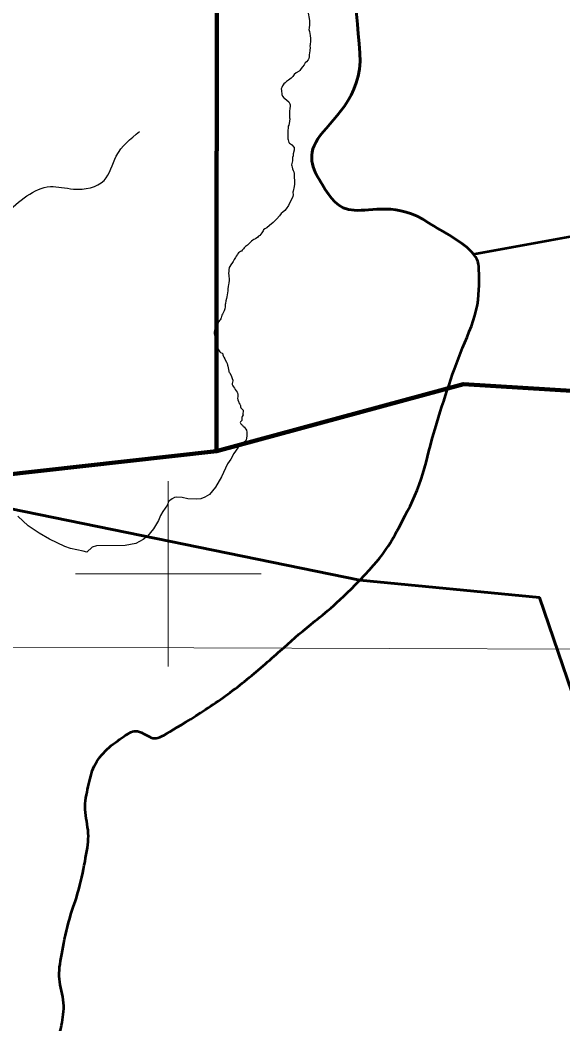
# Model space of a CAD drawing. Extents: x -1643653 to 4543381, y 1624270 to 13878484.
# Drawn here: x 748402 to 754254, y 8945147 to 8955969 of the extents above; entities that cross this region are included whole.
import ezdxf

# ---------------------------------------------------------------- set-up
doc = ezdxf.new("R2010")
doc.units = 0
doc.header["$LTSCALE"] = 200
for name, color, linetype, lineweight in [('1', 7, 'Continuous', 13), ('2', 7, 'Continuous', 13), ('24', 7, 'Continuous', 25), ('28', 7, 'Continuous', 53), ('60', 7, 'Continuous', 13), ('9', 7, 'Continuous', 90)]:
    doc.layers.add(name, color=color, linetype=linetype, lineweight=lineweight)

msp = doc.modelspace()

# ---------------------------------------------------------------- linework, layer by layer
at = {"layer": '1'}
msp.add_line((565315.3, 8949866.8), (791497.7, 8949052.2), dxfattribs=at)
at = {"layer": '2'}
for p, q in [((750000, 8949000), (750000, 8951000)), ((749000, 8950000), (751000, 8950000))]:
    msp.add_line(p, q, dxfattribs=at)
at = {"layer": '24'}
for points in [[(751505.7, 8956084.4), (751507.4, 8956055.1), (751508.1, 8956042.7), (751510.5, 8956026.3), (751513.5, 8956003.2), (751520.2, 8955965.6), (751521.6, 8955957.9), (751521.9, 8955951.5), (751522.8, 8955950.1)], [(751520.4, 8955950.1), (751521.7, 8955924.3), (751521.1, 8955909.7), (751519.5, 8955892.5), (751517.2, 8955883.6), (751515.1, 8955868.8), (751519.1, 8955855.6), (751523.6, 8955846.3), (751529.6, 8955801.9), (751533.5, 8955770.7), (751531.2, 8955742.9), (751527.4, 8955706), (751527.1, 8955688.9), (751529, 8955674), (751525.8, 8955639.9), (751521.3, 8955611.7), (751519.4, 8955598.1), (751518.8, 8955572), (751514.3, 8955556), (751506.3, 8955540.3), (751487.9, 8955518.6), (751476.7, 8955507.2), (751464.3, 8955487.1), (751446.1, 8955465), (751433, 8955446.6), (751417.1, 8955424.3), (751410.1, 8955416.6), (751379.8, 8955399.5), (751358.3, 8955381.5), (751341.1, 8955360.8), (751323.2, 8955344.1), (751293.9, 8955319.6), (751275.7, 8955305.3), (751259.5, 8955292.8), (751245.4, 8955280.6), (751231.7, 8955260.9), (751222.1, 8955244), (751218, 8955227.8), (751219.2, 8955211.1)], [(751219.2, 8955211.1), (751223.8, 8955165.8), (751229.9, 8955150.6), (751245.2, 8955131.5), (751254.7, 8955121.9), (751279.2, 8955106.3), (751297.5, 8955088.6), (751302.9, 8955080.6), (751310.3, 8955065.4), (751314.1, 8955055.2), (751314.7, 8955041.2), (751310.3, 8955015.7), (751307.7, 8954988.5), (751305.8, 8954937.9), (751306.7, 8954916), (751309.1, 8954905.5)], [(751309.1, 8954905.5), (751307.7, 8954878.1), (751301.9, 8954853), (751298.4, 8954837.1), (751293.7, 8954825), (751291.3, 8954811.7), (751288.5, 8954774.2), (751288.8, 8954720.4), (751288.8, 8954687.3), (751290.7, 8954677.2), (751300.6, 8954649.5), (751305.3, 8954642.5), (751318.4, 8954633.2), (751328.3, 8954627.8), (751332.1, 8954625.3)], [(751332.1, 8954625.3), (751355.9, 8954594), (751356.8, 8954581.6), (751355, 8954566), (751346.2, 8954527.5), (751344.9, 8954505.5), (751340.3, 8954487.1), (751337.9, 8954474.9), (751339.8, 8954461.6), (751337.9, 8954450.2), (751330.1, 8954423.6), (751328.8, 8954408.9), (751329.7, 8954399.3), (751334.7, 8954381.9), (751338, 8954365.6), (751347.6, 8954346.8), (751351.8, 8954334.4), (751355.4, 8954314.7), (751356.3, 8954289.5), (751358.6, 8954221.4), (751360.5, 8954199.8), (751358.2, 8954173.9), (751344.9, 8954124.4), (751343.9, 8954113), (751346.9, 8954083.7), (751343.8, 8954066), (751335.8, 8954047.5), (751314.9, 8954010.9), (751294.9, 8953971.7), (751270.3, 8953935.2), (751255.4, 8953915.8), (751235.4, 8953897.9), (751217.2, 8953882.7), (751198.8, 8953859.8), (751170.9, 8953825.3), (751131.4, 8953785.2), (751091.2, 8953752.8), (751063.4, 8953728), (751042, 8953718.8), (751024.7, 8953707.5)], [(751024.7, 8953707.5), (751020.7, 8953696.5), (751014.4, 8953686.1), (751006.4, 8953674.5), (750985.2, 8953648.4)], [(750896.8, 8953584.2), (750886.7, 8953576), (750873.8, 8953563.7), (750863.4, 8953552.2), (750852.4, 8953541.5), (750833.6, 8953527.6), (750825.1, 8953520.3), (750818.7, 8953513.5), (750809.7, 8953502.3), (750797.1, 8953486.9), (750789.7, 8953478.8), (750777, 8953472.5), (750766.3, 8953466.8), (750757.3, 8953459.3), (750746.6, 8953446.4), (750741, 8953438.2), (750731.8, 8953423.6), (750723, 8953408.8), (750711.5, 8953388.1), (750700.2, 8953366.8), (750692.9, 8953354.2), (750675.2, 8953329.8), (750661.4, 8953311.1), (750656.3, 8953301.1), (750655, 8953296.7), (750651.6, 8953278.5), (750651.3, 8953261.4), (750650.2, 8953238.4), (750651.3, 8953219.6), (750653.3, 8953204.2), (750654.4, 8953182.6), (750655, 8953161.3), (750652.1, 8953137.2), (750647.9, 8953115.3), (750645.7, 8953100.4), (750643.2, 8953069.9), (750641.5, 8953049.7), (750633.6, 8953006.2), (750631.9, 8952984.9), (750628.5, 8952968.8), (750621.2, 8952943.5), (750616.2, 8952913.3), (750614.2, 8952902.7), (750612.8, 8952878.8), (750609.7, 8952855.8), (750602.6, 8952835.1), (750584.1, 8952800.1), (750578.5, 8952788.3), (750568.9, 8952760.9), (750564.4, 8952748), (750558.2, 8952739), (750552.9, 8952730.9), (750545.3, 8952719.9), (750536.8, 8952704.9), (750529.8, 8952688.7), (750523.1, 8952676.6), (750513.8, 8952662.3), (750506, 8952639.1), (750499.5, 8952623.1), (750495.6, 8952609.9), (750494.2, 8952597), (750494.2, 8952587.5), (750496.7, 8952581), (750498.4, 8952577.1), (750515, 8952523.4)], [(750986.8, 8953648.3), (750985.4, 8953646.6), (750979.8, 8953643), (750972.5, 8953637.9), (750963.2, 8953629.5), (750940.5, 8953610.7), (750922.4, 8953602.4), (750911.4, 8953595.1), (750896.8, 8953584.2)], [(750515, 8952523.4), (750516.1, 8952514.7), (750516.4, 8952504.2), (750518.4, 8952485.1), (750519.2, 8952467.4), (750521.2, 8952458.4), (750526.2, 8952448.3), (750532.1, 8952434.9), (750535, 8952426.5), (750547.7, 8952403.8), (750555.5, 8952392.9), (750564.2, 8952385.3), (750580.2, 8952377.7), (750583.9, 8952374.9), (750585.9, 8952371.3), (750589, 8952358.9), (750592.7, 8952348.4), (750597.7, 8952335.7), (750609.2, 8952316.9), (750613.7, 8952307.1), (750626.7, 8952281), (750632.6, 8952265.7), (750637.1, 8952247.5), (750641, 8952237.3), (750645.2, 8952220.8)], [(750645.2, 8952220.8), (750650.6, 8952184.7), (750651.7, 8952177.7), (750656.5, 8952174.6), (750660.4, 8952170.1), (750663.8, 8952162), (750677.3, 8952136), (750689.4, 8952105.4), (750695.3, 8952086.9), (750695.3, 8952078.5), (750693, 8952066.5), (750687.7, 8952052), (750687.7, 8952040.5), (750693.9, 8952026.7), (750700.9, 8952015.8), (750713.9, 8951999.9), (750722.3, 8951988.1), (750733, 8951973.2), (750743.9, 8951957.8), (750747.3, 8951948.8), (750748.7, 8951932.1), (750748.1, 8951908.8), (750747, 8951893.1), (750751, 8951876.4), (750756.3, 8951858.5), (750761.9, 8951842.2), (750770.9, 8951828.7), (750777.7, 8951814.1), (750779.7, 8951800.5), (750783, 8951789.8), (750788.7, 8951782.5), (750799.9, 8951771.3), (750805.5, 8951762.6), (750807.5, 8951755.9), (750806.1, 8951746.1), (750804.6, 8951730.5), (750804.6, 8951720.1), (750805.5, 8951713.9), (750795.7, 8951694), (750793.1, 8951689.2), (750793.1, 8951685), (750794.2, 8951678.3), (750794.2, 8951671.6), (750792.6, 8951660.4), (750794.2, 8951655.1), (750793.7, 8951651.7), (750785, 8951644.2), (750776.3, 8951637.1), (750775.4, 8951629.6), (750776.6, 8951623.4), (750779.9, 8951616.9), (750784.4, 8951612.2), (750793.1, 8951606.6), (750801.1, 8951600.5), (750808.4, 8951589), (750812.6, 8951585.6), (750814.9, 8951584.1)], [(750816.8, 8951585.2), (750841.2, 8951547.4), (750845.2, 8951526.5), (750845.3, 8951483.2), (750840.6, 8951445.4), (750835.5, 8951431.8), (750782.1, 8951389.9), (750747.8, 8951356.2), (750707.5, 8951297.9), (750673.1, 8951235.5), (750638.2, 8951183.6), (750572.6, 8951045), (750509.5, 8950935), (750444.8, 8950855.3), (750395, 8950825.3), (750352, 8950806.8), (750301.3, 8950803.8), (750210.4, 8950807.4), (750148.2, 8950821.9), (750091, 8950824.7), (750065.3, 8950821.8), (750040.7, 8950809.2), (750002.6, 8950778.6), (749989.8, 8950743.1), (749940.4, 8950671.8), (749917, 8950629.2), (749893.7, 8950575.8), (749841.7, 8950483.1), (749773.8, 8950404.3), (749730.5, 8950368.5), (749651.5, 8950328), (749536, 8950306.5), (749226.3, 8950300.4), (749179.3, 8950285.4), (749120.6, 8950234.1)], [(749120.6, 8950234.1), (749082.8, 8950244.7), (748944.7, 8950271.7), (748885.6, 8950293.6), (748719.8, 8950372.3), (748606.6, 8950436), (748490.4, 8950517), (748378, 8950622.7)]]:
    msp.add_lwpolyline(points, dxfattribs=at)
msp.add_spline([(746320.5, 8952725.9), (746386.2, 8952936.5), (746754.7, 8953055.1), (747110, 8953226.2), (747465.2, 8953450.1), (747715.3, 8953581.7), (748044.2, 8953739.7), (748241.6, 8953884.6), (748728.5, 8954174.2), (748978.5, 8954147.9), (749307.5, 8954240.1), (749439.1, 8954503.4), (749689.1, 8954766.8)], degree=3, dxfattribs=at)
at = {"layer": '28'}
for p, q in [((753281.2, 8953444.9), (757631.5, 8954235.9)), ((753289.2, 8953446.4), (757631.5, 8954235.9)), ((752064, 8949931.3), (742833.2, 8951820.3)), ((742833.2, 8951820.3), (752064, 8949931.3))]:
    msp.add_line(p, q, dxfattribs=at)
for points in [[(752064, 8949931.3), (754002, 8949743.6), (754552.5, 8948135.3), (756424.3, 8946240.5), (758733.2, 8945259.8)], [(758733.2, 8945259.8), (756424.3, 8946240.5), (754552.5, 8948135.3), (754002, 8949743.6), (752064, 8949931.3)]]:
    msp.add_lwpolyline(points, dxfattribs=at)
for points in [[(751718.9, 8957290.2), (751963.7, 8956738.7), (752024.1, 8956168.6), (752064.4, 8955611.4)], [(752064.4, 8955611.4), (752024.1, 8956168.6), (751963.7, 8956738.7), (751718.9, 8957290.2)], [(752064.4, 8955611.4), (752099.3, 8955128.6), (751384.3, 8954643.3), (751669.5, 8954179.5), (751900.3, 8953804.2), (752471.5, 8954010.4), (752804.9, 8953784.5)], [(752804.9, 8953784.5), (752471.5, 8954010.4), (751900.3, 8953804.2), (751669.5, 8954179.5), (751384.3, 8954643.3), (752099.3, 8955128.6), (752064.4, 8955611.4)], [(752804.9, 8953784.5), (752957.6, 8953681.1), (753183.3, 8953585.5), (753289.2, 8953446.4)], [(753289.2, 8953446.4), (753183.3, 8953585.5), (752957.6, 8953681.1), (752804.9, 8953784.5)], [(752064, 8949931.3), (752226.2, 8950099), (752371.1, 8950281.5), (752484, 8950494.8), (752727.4, 8950954.4), (752832, 8951444.1), (752990, 8951926.7), (753136.7, 8952374.9), (753359.2, 8952845.2), (753347.9, 8953290.8), (753346.4, 8953350), (753323.5, 8953402.2), (753286.9, 8953449.4)], [(752064, 8949931.3), (752226.2, 8950099), (752371.1, 8950281.5), (752484, 8950494.8), (752727.4, 8950954.4), (752832, 8951444.1), (752990, 8951926.7), (753136.7, 8952374.9), (753359.2, 8952845.2), (753347.9, 8953290.8), (753346.4, 8953348.7), (753324.5, 8953400), (753289.2, 8953446.4)], [(748941.6, 8943614.3), (748896.5, 8943634.1), (748856, 8943659.8), (748822.4, 8943694.2), (748676.6, 8943843.1), (748534.4, 8944006.2), (748476.8, 8944200.3), (748436.1, 8944337.6), (748464.7, 8944500.4), (748513.9, 8944632.3), (748581.4, 8944813.6), (748809.8, 8944932.5), (748847.1, 8945126.1), (748894.1, 8945370.7), (748803.2, 8945634.3), (748847.1, 8945879.1), (748911.7, 8946239.9), (749046.9, 8946596.2), (749112.4, 8946956.9), (749156.8, 8947201.7), (749082.3, 8947460.6), (749137.1, 8947709.9), (749185.9, 8947932.1), (749331.9, 8948116.3), (749532, 8948253), (749660.7, 8948341), (749841.6, 8948192), (749963.9, 8948265.4), (750406.1, 8948530.4), (750825.5, 8948830.5), (751225.2, 8949186.3), (751509.6, 8949439.5), (751808.2, 8949666.9), (752064, 8949931.3)], [(748822.4, 8943694.2), (748676.6, 8943843.1), (748534.4, 8944006.2), (748476.8, 8944200.3), (748436.1, 8944337.6), (748464.7, 8944500.4), (748513.9, 8944632.3), (748581.4, 8944813.6), (748809.8, 8944932.5), (748847.1, 8945126.1), (748894.1, 8945370.7), (748803.2, 8945634.3), (748847.1, 8945879.1), (748911.7, 8946239.9), (749046.9, 8946596.2), (749112.4, 8946956.9), (749156.8, 8947201.7), (749082.3, 8947460.6), (749137.1, 8947709.9), (749185.9, 8947932.1), (749331.9, 8948116.3), (749532, 8948253), (749660.7, 8948341), (749841.6, 8948192), (749963.9, 8948265.4), (750406.1, 8948530.4), (750825.5, 8948830.5), (751225.2, 8949186.3), (751509.6, 8949439.5), (751808.2, 8949666.9), (752064, 8949931.3)]]:
    msp.add_open_spline(points, degree=3, dxfattribs=at)
at = {"layer": '60', "lineweight": 25}
msp.add_spline([(814781, 9009175.5), (814787.2, 9009173.4), (814796.9, 9009173.4), (814799.4, 9009172.4), (814805.1, 9009174.5), (814805.6, 9009176.5), (814811.7, 9009179.5), (814811.7, 9009179.5), (814801.5, 9009181), (814790.7, 9009181.5), (814784.1, 9009183.1), (814777.4, 9009185.1), (814778.4, 9009175.5)], degree=3, dxfattribs=at)
at = {"layer": '9'}
for points in [[(737921.5, 8948812.5), (740981.3, 8950253.8), (750519.5, 8951321.2), (750521.5, 8957798.6)], [(750519.5, 8951321.2), (753181.6, 8952045.1), (767371, 8951165.8), (772338.7, 8947456.5)]]:
    msp.add_lwpolyline(points, dxfattribs=at)

doc.saveas('drawing.dxf')
